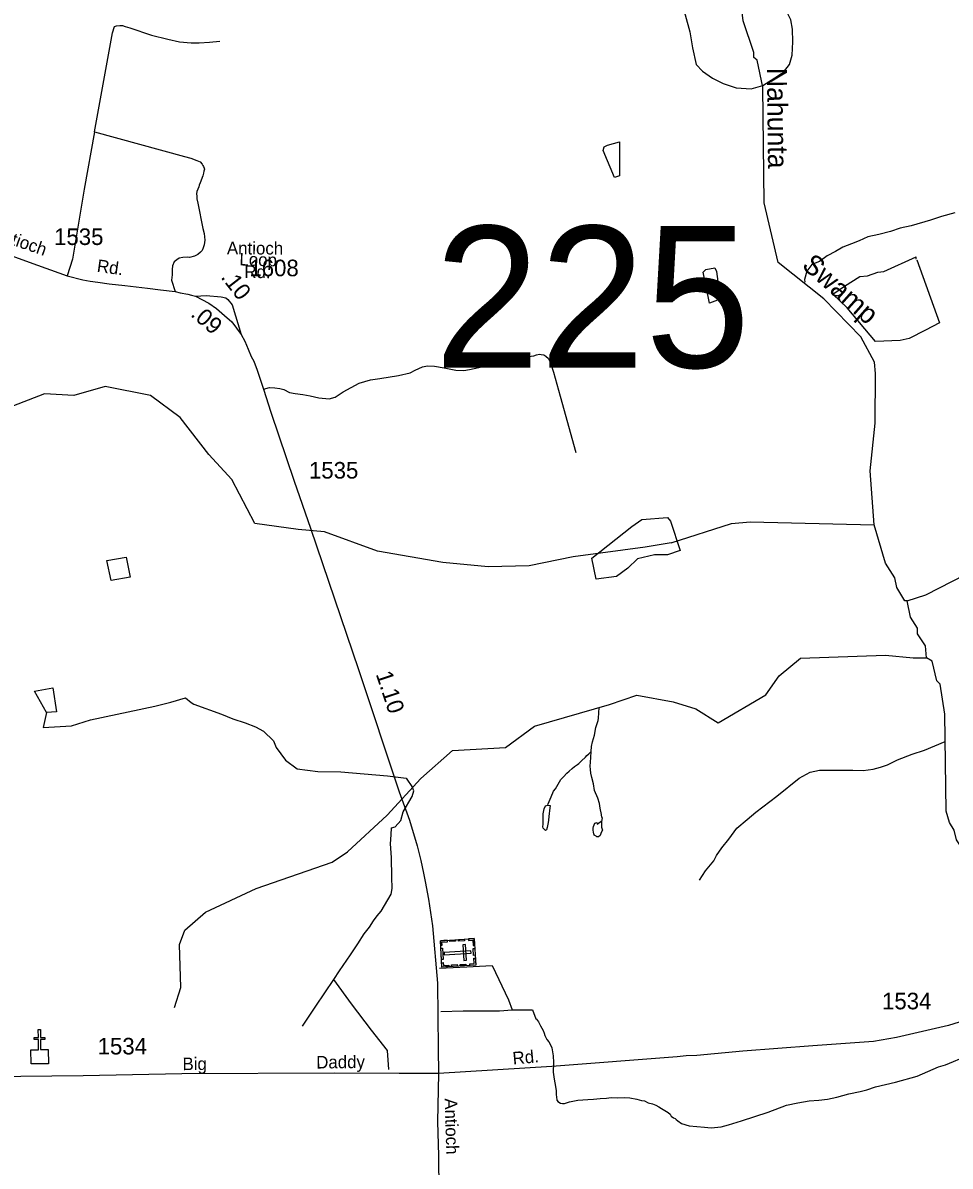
# Model space of a CAD drawing. Extents: x 2206922 to 2357709, y 510027 to 673830.
# Drawn here: x 2330052 to 2337037, y 632352 to 640967 of the extents above; entities that cross this region are included whole.
import ezdxf

# ---------------------------------------------------------------- set-up
doc = ezdxf.new("R2010")
doc.units = 0
for name, color, linetype in [('Exist Cultural Cemetery CELL', 7, 'Continuous'), ('Exist Cultural Church CELL', 7, 'Continuous'), ('Exist Hydrographic Creek Single Shore', 7, 'Continuous'), ('Exist Hydrographic Creek Single Shore Label', 7, 'Continuous'), ('Exist Hydrographic Misc Water Feature', 7, 'Continuous'), ('Exist Road Non-System Type 51', 7, 'Continuous'), ('Exist Road Secondary Mileage Hundredths English Label', 7, 'Continuous'), ('Exist Road Secondary Structure Standard Bridge Number Label', 7, 'Continuous'), ('Exist Road Secondary Type 51 Attributed', 7, 'Continuous'), ('Exist Road Secondary Type 51 Label', 7, 'Continuous'), ('Exist Road Secondary Type 51 Number Label', 7, 'Continuous')]:
    doc.layers.add(name, color=color, linetype=linetype)

msp = doc.modelspace()

# ---------------------------------------------------------------- linework, layer by layer
at = {"layer": 'Exist Cultural Cemetery CELL'}
for points in [[(2333451.5, 634066.2), (2333463.7, 633867.5), (2333209.5, 633851.9), (2333197.3, 634050.6)], [(2333199.4, 634017.6), (2333210.9, 634018.3), (2333209.5, 634040.3), (2333249.9, 634042.7), (2333249.2, 634053.8), (2333197.4, 634050.7)], [(2333267.1, 634054.9), (2333310.4, 634057.6), (2333311.1, 634046.2), (2333267.8, 634043.6)], [(2333334.2, 634059), (2333377.5, 634061.7), (2333378.2, 634050.3), (2333334.9, 634047.7)], [(2333386, 634021.3), (2333367.4, 634020.2), (2333374.6, 633902.6), (2333393.3, 633903.8)], [(2333408.2, 634063.6), (2333408.9, 634052.2), (2333441.1, 634054.2), (2333443.5, 634013.7), (2333454.7, 634014.4), (2333451.5, 634066.2)], [(2333212.3, 633994), (2333217.5, 633909.3), (2333206.1, 633908.6), (2333200.9, 633993.3)], [(2333428.9, 633955.6), (2333427.8, 633974.2), (2333225.4, 633961.8), (2333226.5, 633943.2)], [(2333456, 633992.3), (2333459.2, 633940.5), (2333447.8, 633939.8), (2333444.6, 633991.6)], [(2333207.5, 633885), (2333219, 633885.7), (2333220.3, 633863.7), (2333260.6, 633866.2), (2333261.3, 633855.1), (2333209.5, 633851.9)], [(2333281, 633867.7), (2333324.2, 633870.3), (2333324.9, 633859), (2333281.7, 633856.3)], [(2333346.8, 633871.7), (2333390, 633874.3), (2333390.7, 633863), (2333347.5, 633860.3)], [(2333420.4, 633864.8), (2333419.7, 633876.1), (2333451.8, 633878.1), (2333449.3, 633918.5), (2333460.4, 633919.2), (2333463.6, 633867.4)]]:
    msp.add_lwpolyline(points, close=True, dxfattribs=at)
at = {"layer": 'Exist Cultural Church CELL'}
msp.add_lwpolyline([(2330113.4, 633228.7), (2330170.3, 633229.5), (2330169.3, 633305.7), (2330137.3, 633305.2), (2330137.1, 633321.2), (2330169.1, 633321.6), (2330168.3, 633381.8), (2330184.3, 633382), (2330185.1, 633321.8), (2330217.1, 633322.3), (2330217.3, 633306.3), (2330185.3, 633305.9), (2330186.3, 633229.7), (2330244, 633230.4), (2330245.4, 633123.9), (2330114.8, 633122.2)], close=True, dxfattribs=at)
at = {"layer": 'Exist Hydrographic Creek Single Shore'}
for points in [[(2336085.4, 638888), (2335740.5, 639160.4), (2335637.3, 639611.4), (2335627.3, 640484), (2335583.2, 640685.6), (2335557.4, 640707.6), (2335557.4, 640743.6), (2335479.3, 640983.6), (2335451.9, 641193.6)], [(2336712.4, 636612.8), (2336853.3, 636657.9), (2337251.3, 636861.1), (2337732.4, 637008.5), (2338232.3, 637022.2), (2338705.3, 637146.4), (2339213.5, 637176.8), (2339345.3, 637244.6), (2339378.3, 637285.2), (2339410.3, 637388.3), (2339400.5, 637578.2), (2339374.4, 637636.2), (2339381.4, 637754.7), (2339537.4, 637889), (2339585.4, 638114), (2339559.4, 638198.4), (2339545.4, 638663.8), (2339560.4, 638772.7), (2339616.4, 638924.6)], [(2336464.3, 637183.6), (2336434.4, 637592.6), (2336471.3, 637951.8), (2336475.4, 638326.1), (2336466.4, 638411.1), (2336364.3, 638600.6), (2336085.4, 638888)], [(2334936.9, 637049.7), (2334739.2, 637015.3), (2334198.3, 636944.2), (2333866.3, 636874.9), (2333558.3, 636869), (2333216.3, 636901.1), (2332723.4, 636986.1), (2332323.3, 637131.3), (2332126.2, 637149.6), (2331800.8, 637195.5), (2331626.7, 637525.6), (2331452.5, 637713.6), (2331237.1, 637993.3), (2331012.6, 638158.4), (2330673.4, 638227.2), (2330435.1, 638158.4), (2330215.2, 638172.1), (2329856.2, 638033.2), (2329497.2, 637828.6)], [(2334936.9, 637049.7), (2335389.2, 637195.9), (2335531.3, 637208.2), (2336464.3, 637183.6)], [(2336712.4, 636612.8), (2336696.2, 636612.1), (2336636.4, 636711.5), (2336619.3, 636786.2), (2336551.3, 636895.1), (2336464.3, 637183.6)], [(2336859.3, 636182.3), (2336850.4, 636273.7), (2336790.4, 636363.2), (2336790.4, 636405.9), (2336739.3, 636489.2), (2336712.4, 636612.8)], [(2334950.2, 635852), (2335122.1, 635797.4), (2335289.5, 635692.1), (2335648.2, 635902.6), (2335748.6, 636046.2), (2335910.3, 636179.9), (2336551.3, 636202.6), (2336759.4, 636181.5), (2336859.3, 636182.3)], [(2341440.5, 629272.6), (2341431.5, 629341.2), (2339165.5, 632160.3), (2338845.4, 632459.2), (2338482.4, 632844.9), (2338473.4, 632877.3), (2338186.4, 633190.5), (2337863.4, 633605.5), (2337687.4, 633848), (2337526.3, 634099.1), (2337492.5, 634130.5), (2337389.3, 634356.1), (2337084.4, 634809.7), (2337066.4, 634884.6), (2337032.3, 634942.2), (2337006.3, 635026.5), (2336998.3, 635758), (2336962.4, 635982.9), (2336936.4, 636008.2), (2336901.3, 636157.7), (2336859.3, 636182.3)], [(2331195.3, 633547.3), (2331243.3, 633697), (2331231.2, 634021.3), (2331272.2, 634131.3), (2331428.2, 634265.7), (2331809.2, 634445.1), (2332382.4, 634642.3), (2332498.2, 634719.2), (2332795.3, 634997), (2333050.2, 635273.2), (2333289.3, 635483.1), (2333687.3, 635505.5), (2333907.3, 635668.2), (2334471.6, 635830.9), (2334676.3, 635900.2), (2334950.2, 635852)]]:
    msp.add_lwpolyline(points, dxfattribs=at)
at = {"layer": 'Exist Hydrographic Misc Water Feature'}
msp.add_line((2333783.3, 633458.9), (2333783.3, 633458.9), dxfattribs=at)
for points in [[(2335627.2, 640495.6), (2335717.3, 640553.4), (2335782.7, 640596.3), (2335826.4, 640654.6), (2335847.1, 640722.9), (2335852.2, 640824.8), (2335850.8, 640919), (2335838.1, 640990.7), (2335813.5, 641034.2), (2335790.7, 641104.1), (2335776.2, 641157.8), (2335757.7, 641197.5), (2335745, 641251.3), (2335741.9, 641357.2), (2335735.4, 641397.1)], [(2334888.7, 641299.1), (2334919.3, 641253.5), (2334996.8, 641144.5), (2335042.3, 641027.3), (2335077.6, 640899.5), (2335097.2, 640779.8), (2335124.5, 640652.4), (2335171.1, 640602.8), (2335245.9, 640549.7), (2335328.1, 640510.6), (2335424.3, 640477.9), (2335538.3, 640471.3), (2335627.2, 640495.6)], [(2334545.4, 640070.2), (2334545.4, 639814.8), (2334508.9, 639802.6), (2334423.8, 640005.4), (2334431.9, 640033.7), (2334456.2, 640045.9), (2334545.4, 640070.2)], [(2337072.9, 639536), (2336971.6, 639509), (2336889.8, 639479.9), (2336744.2, 639438.2), (2336660.8, 639421.1), (2336586.9, 639396.2), (2336499.4, 639373.3), (2336417.6, 639354.3), (2336351.7, 639323.7), (2336294.3, 639302.7), (2336228.7, 639276.1), (2336174.8, 639243.6), (2336111.4, 639212.6), (2336053.8, 639170.2), (2335994.3, 639145.4), (2335956.6, 639095.2), (2335939.6, 639032.9), (2335942.4, 639014)], [(2336785.2, 639182.2), (2336956.3, 638707), (2336851.6, 638651.1), (2336729.3, 638588.2), (2336659.5, 638574.3), (2336474.4, 638567.3), (2336261.4, 638818.8), (2336153.2, 638923.6), (2336240.4, 638983), (2336355.7, 639056.4), (2336415, 639059.9), (2336491.9, 639087.9), (2336537.3, 639094.9), (2336781.7, 639203.2)], [(2336781.7, 639185.7), (2336781.7, 639203.2)], [(2335265.2, 639121.5), (2335277.3, 639093.1), (2335305.7, 638886.4), (2335224.6, 638853.9), (2335176, 639089.1), (2335196.3, 639109.4), (2335265.2, 639121.5)], [(2334930.8, 637211.4), (2335002.5, 636991.3), (2334906.9, 636957.8), (2334811.2, 636957.8), (2334682.1, 636929.1), (2334610.3, 636857.3), (2334524.3, 636795.1), (2334371.2, 636776), (2334337.7, 636933.9), (2334639, 637173.1), (2334715.6, 637225.8), (2334906.9, 637240.1), (2334930.8, 637211.4)], [(2330830.6, 636941.4), (2330860, 636790.4), (2330717.4, 636765.2), (2330683.9, 636916.2), (2330830.6, 636941.4)], [(2330277.2, 635955.5), (2330306.5, 635775.1), (2330231, 635770.9), (2330138.8, 635930.4), (2330277.2, 635955.5)], [(2330231, 635770.9), (2330205.9, 635657.7), (2330419.7, 635670.3), (2330562.3, 635716.4), (2331047.3, 635818.9), (2331168, 635848.8), (2331276.4, 635880.3), (2331319.2, 635846), (2331339, 635833.3), (2331547.5, 635757.5), (2331633.1, 635723.2), (2331727.3, 635691.8), (2331804.3, 635663.3), (2331864.2, 635629), (2331941.3, 635557.6), (2331959.7, 635506.3), (2332029.7, 635412), (2332118.2, 635346.3), (2332275.1, 635326.4), (2332446.3, 635323.5), (2332800.2, 635292.1), (2332940, 635275), (2332987, 635204.7)], [(2334333.1, 635475.9), (2334335.1, 635514), (2334342.2, 635550.2), (2334357.8, 635600.1), (2334369.1, 635658.1), (2334384.7, 635710.5), (2334388.6, 635728.6), (2334394.3, 635808.6)], [(2335148.5, 634507.9), (2335193.4, 634576.5), (2335256.8, 634653), (2335278.3, 634693.2), (2335317.5, 634749.7), (2335370.6, 634816.3), (2335431.5, 634898.8), (2335508.6, 634963.9), (2335573.8, 635020.6), (2335732.3, 635140.7), (2335900.6, 635276.4), (2335982, 635321.3), (2336053.8, 635336.5), (2336160, 635335.5), (2336240, 635336.5), (2336304, 635335.3), (2336382.1, 635332.1), (2336457.8, 635343), (2336511.7, 635358), (2336565.4, 635376.3), (2336640.9, 635413.2), (2336750.4, 635456.8), (2336843.7, 635485.7), (2337000.5, 635552.9)], [(2334007.5, 635071.8), (2334009.6, 635082.8), (2334031, 635134.7), (2334048.6, 635177.1), (2334064.4, 635195.4), (2334084.1, 635229.3), (2334105.4, 635265.5), (2334125.3, 635286), (2334149.1, 635314), (2334166.9, 635328.4), (2334190.5, 635348.3), (2334208.5, 635364.7), (2334230.1, 635378.9), (2334240.3, 635387), (2334249.8, 635395), (2334260, 635405.2), (2334289.7, 635433.6), (2334301.4, 635445.6), (2334315.4, 635459.7), (2334333.1, 635475.9)], [(2334412.9, 634980.2), (2334410.3, 635001), (2334401.7, 635048.9), (2334395.3, 635084.7), (2334382.8, 635124.7), (2334358, 635182.4), (2334349.8, 635232.3), (2334339.4, 635280.1), (2334331.2, 635314.2), (2334326.9, 635342), (2334324.4, 635365.9), (2334328.1, 635395.8), (2334329.9, 635432), (2334333.1, 635475.9)], [(2332395, 633758.9), (2332437.8, 633824.6), (2332520.5, 633944.5), (2332574.8, 634027.3), (2332623.3, 634101.5), (2332663.2, 634152.9), (2332694.6, 634201.4), (2332720.3, 634238.6), (2332751.7, 634272.8), (2332827.5, 634402.1), (2332833.3, 634444.2), (2332832.2, 634528.3), (2332828.3, 634678.1), (2332822.2, 634779.9), (2332826, 634849.1), (2332829.9, 634901), (2332856.8, 634908.7), (2332899, 634956.7), (2332918.2, 635022), (2332985.4, 635137.3), (2332997, 635179.6), (2332987, 635204.7)], [(2334007.5, 635071.8), (2334024.7, 635070.5), (2334020.4, 635031.1), (2334017.9, 635007.1), (2334015.5, 634989.9), (2334012.4, 634956), (2334007.5, 634927.7), (2334001.9, 634904.3), (2333995.8, 634885.9), (2333990.2, 634881.6), (2333976.7, 634892.6), (2333971.8, 634899.4), (2333969.3, 634909.3), (2333970.6, 634929), (2333971.2, 634951.1), (2333971.2, 635007.7), (2333978.1, 635044.1), (2333989, 635066.8), (2334007.5, 635071.8)], [(2334415.5, 634978.1), (2334411.3, 634947.6)], [(2334411.3, 634947.6), (2334411.3, 634905.7), (2334418.7, 634882.6), (2334409.2, 634865.8), (2334399.8, 634842.8), (2334387.2, 634833.3), (2334380.9, 634833.3), (2334374.6, 634834.4), (2334370.5, 634837.5), (2334354.7, 634844.9), (2334354.7, 634848), (2334353.7, 634855.3), (2334350.5, 634869), (2334347.4, 634882.6), (2334347.4, 634899.4), (2334350.5, 634912), (2334354.7, 634923.5), (2334360, 634937.1), (2334374.6, 634941.3), (2334378.8, 634928.8), (2334389.3, 634936.1), (2334406.1, 634948.7), (2334411.3, 634947.6), (2334406.1, 634948.7)], [(2333191.1, 633844.5), (2333396.6, 633853.1), (2333587.8, 633864.5), (2333710.1, 633604.2), (2333739, 633530.2)], [(2332158.1, 633407.7), (2332258, 633556.2), (2332395, 633758.9)], [(2332808.8, 633079.4), (2332798.2, 633222.7), (2332678.7, 633376.9), (2332528.6, 633575.5), (2332395, 633758.9)], [(2333199.7, 633516.2), (2333368, 633521.9), (2333533.6, 633521.9), (2333642, 633521.9), (2333739, 633530.2)], [(2333739, 633530.2), (2333890.2, 633530.5), (2333917.2, 633462.3), (2333921.1, 633460.5), (2333937.5, 633440.6), (2333951.6, 633408.9), (2333971.9, 633375), (2333978.3, 633354.9), (2333984.8, 633337.3), (2333999, 633307.3), (2334015.2, 633287.4), (2334029.1, 633261.7), (2334037.3, 633243.9), (2334046.1, 633182.1), (2334050.5, 633132), (2334047.4, 633059.9), (2334054.1, 633006.1), (2334064.8, 632952.2), (2334068.9, 632920.4), (2334069.5, 632888.2), (2334071.4, 632874.5), (2334073.4, 632848.3), (2334076.1, 632846.2)], [(2334987.1, 632692.2), (2335013.2, 632672.8), (2335070.8, 632656.8), (2335129, 632650.9), (2335186.8, 632646.7), (2335237.3, 632640.3), (2335312.5, 632648.5), (2335368.5, 632663.1), (2335466.5, 632692.6), (2335665.4, 632758.8), (2335804.5, 632810.5), (2335890.6, 632829.6), (2335974.2, 632844.6), (2336048.1, 632849.3), (2336113.9, 632856), (2336183.8, 632871), (2336275.3, 632896.2), (2336359.1, 632913.2), (2336410.8, 632927.7), (2336474.8, 632948.5), (2336625.9, 632984.1), (2336789.5, 633030.1), (2336950.7, 633099.9), (2337002.6, 633114.9), (2337171.3, 633186.8)], [(2334076.1, 632846.2), (2334082, 632838.5), (2334102.1, 632826.5), (2334117.9, 632825), (2334132.1, 632824.9), (2334148.1, 632829.4), (2334169.8, 632835.4), (2334233.6, 632848.1), (2334307.4, 632854.9), (2334349.6, 632855.4), (2334375.3, 632859.6), (2334401.3, 632861.8), (2334447.6, 632864.6), (2334483.1, 632869), (2334531.3, 632867.4), (2334587.5, 632869.9), (2334623.4, 632866.5), (2334677.5, 632856.8), (2334713.4, 632847.3), (2334735.1, 632843.6), (2334763.6, 632830), (2334795.4, 632820.4), (2334819.8, 632810.6), (2334843.8, 632798.9), (2334863.9, 632786.9), (2334888.1, 632771.1), (2334914.3, 632755.4), (2334928.1, 632743.6), (2334936.9, 632729.7), (2334954.5, 632716.1), (2334965, 632712.1), (2334974.6, 632704.2), (2334987.1, 632692.2)]]:
    msp.add_lwpolyline(points, dxfattribs=at)
at = {"layer": 'Exist Road Non-System Type 51'}
for points in [[(2330591.8, 640145.2), (2330726.7, 640891.9), (2330742.4, 640940), (2330758.2, 640946.2), (2330782.3, 640948.4), (2330802.1, 640946.6), (2330822.3, 640938.8), (2330858.3, 640929.3), (2331020.9, 640875.1), (2331145.2, 640844.5), (2331233.2, 640823.5), (2331319.4, 640816.3), (2331381.3, 640817.1), (2331457.2, 640821.7), (2331537.1, 640828.6)], [(2330591.8, 640145.2), (2330514.7, 639713.2), (2330425, 639187.3), (2330385.4, 639062.1)], [(2330591.8, 640145.2), (2331268.7, 639960.3), (2331316.6, 639946.8), (2331362.9, 639929.3), (2331386.9, 639919.4), (2331403.2, 639903.7), (2331409.2, 639893.7), (2331413.3, 639885.7), (2331417.5, 639871.9), (2331419.6, 639864), (2331415.8, 639849.8), (2331411.8, 639833.8), (2331408, 639815.7), (2331388.5, 639761.7), (2331380.8, 639745.5), (2331379, 639731.5), (2331371.2, 639715.4), (2331363.4, 639695.4), (2331359.5, 639679.3), (2331363.8, 639661.4), (2331364, 639641.4), (2331370.4, 639607.5), (2331408.3, 639418), (2331416.8, 639380.1), (2331423.2, 639330.2), (2331417.7, 639294.1), (2331409.8, 639272), (2331404.2, 639252), (2331390.3, 639239.8), (2331370.4, 639221.6), (2331344.5, 639209.3), (2331306.7, 639199), (2331292.7, 639200.8), (2331256.7, 639200.4), (2331230.9, 639194.1), (2331213, 639182), (2331193.2, 639167.8), (2331179.5, 639135.6), (2331177.7, 639109.6), (2331176.1, 639069.7), (2331172.7, 639027.5), (2331198.7, 638942.1)], [(2331864.9, 638207.9), (2331910.7, 638218.4), (2331950.8, 638216.8), (2331986.8, 638211), (2332016.9, 638203.5), (2332061, 638182), (2332103.1, 638174.3), (2332161.2, 638167.1), (2332216.8, 638157.5), (2332282.9, 638140.5), (2332360.8, 638133.8), (2332404.9, 638145.6), (2332465.9, 638188), (2332586.2, 638252.4), (2332670.9, 638277.9), (2332742, 638286.3), (2332881, 638310.1), (2332969.1, 638330.4), (2333006.3, 638349.1), (2333062.3, 638376.2), (2333101.2, 638383), (2333153.7, 638379.6), (2333226.6, 638367.7), (2333314.7, 638350.8), (2333374, 638347.4), (2333416.4, 638354.2), (2333636.6, 638402.5), (2333707.8, 638416.9), (2333767.1, 638432.1), (2333823, 638445.7), (2333882.3, 638455.9), (2333900.3, 638459.3), (2333920.3, 638465.5), (2333943.3, 638471.1), (2333957.4, 638469.4), (2333975.6, 638465.6), (2333992.4, 638455.9), (2334011.1, 638438.9), (2334029.8, 638397), (2334050.5, 638335.4), (2334100.4, 638154), (2334217.8, 637730.3)]]:
    msp.add_lwpolyline(points, dxfattribs=at)
at = {"layer": 'Exist Road Secondary Type 51 Attributed'}
for points in [[(2329634.6, 639333.4), (2330099.6, 639164.4), (2330385.4, 639062.1), (2330504.2, 639030.8), (2330558.5, 639021.4), (2330616.9, 639013.1), (2330702.4, 639000.5), (2330821.2, 638988), (2330990.2, 638969.2), (2331088.2, 638956.7), (2331198.7, 638942.1), (2331238.4, 638931.7), (2331294.7, 638923.3), (2331321.8, 638915), (2331353.1, 638908.7)], [(2331353.1, 638908.7), (2331432.3, 638912.9), (2331544.9, 638902.5), (2331580.4, 638894.1), (2331597.1, 638883.7)], [(2331353.1, 638908.7), (2331452.9, 638855.6), (2331510.7, 638815.3), (2331571.7, 638762.7), (2331625.9, 638713.6), (2331697.1, 638618.6)], [(2331597.1, 638883.7), (2331629.3, 638842.4), (2331697.1, 638618.6)], [(2331697.1, 638618.6), (2331724.2, 638567.8), (2331749.6, 638508.4), (2331772.4, 638452.6), (2331792.6, 638417), (2331817.5, 638351.2), (2331864.9, 638207.9), (2331920.7, 638034.5), (2332096.5, 637514.1), (2332218, 637160.1), (2332581.2, 636094.5), (2332887, 635172.3), (2332965.7, 634959.2), (2333021.6, 634766.7), (2333050.4, 634654.8), (2333069, 634559.9), (2333082.6, 634497.2), (2333108, 634363.2), (2333136.8, 634163.2), (2333174.4, 633730.1), (2333179.7, 633238.4), (2333184.2, 633049.3)], [(2333184.2, 633049.3), (2332887.7, 633051), (2332398.1, 633052.7), (2331249.3, 633048.5), (2330507.2, 633033.2), (2329799, 633024.7), (2329482.2, 633023), (2329346.6, 633033.2), (2329180.6, 633058.6), (2328979, 633092.6), (2328821.4, 633114.6), (2328680.8, 633138.3), (2328565.6, 633160.4), (2328448.7, 633189.2), (2328275.9, 633233.3), (2327794.7, 633358.7), (2326850.2, 633605.7), (2326294.5, 633766.7), (2326120, 633831.1)], [(2337637.4, 633811), (2337444.1, 633626.8), (2337377.9, 633569.7), (2337353.9, 633552.2), (2337285.8, 633508.9), (2337184.6, 633462.9), (2337024.5, 633411.3), (2336632.4, 633320.1), (2336459.4, 633290.7), (2336002.9, 633257.5), (2335476.1, 633218.9), (2335128, 633186.6), (2335048.4, 633183.3), (2334981.4, 633175.9), (2334036.9, 633101.9), (2333184.2, 633049.3)], [(2333184.2, 633049.3), (2333176.2, 632684.8), (2333183, 632432.2), (2333186.4, 632164.3), (2333194.8, 631984.6), (2333202.3, 631889.4), (2333225.9, 631729.7), (2333285.4, 631406.4), (2333323.6, 631170.8), (2333364.1, 630959.5), (2333408.3, 630722.4), (2333435.4, 630554.6), (2333462.5, 630329.1), (2333487.9, 630047.7), (2333493, 629984.9), (2333496.4, 629940.8), (2333501.5, 629891.7)]]:
    msp.add_lwpolyline(points, dxfattribs=at)

# ---------------------------------------------------------------- texts
at = {"layer": 'Exist Hydrographic Creek Single Shore Label'}
for s, rotation, p in [('Nahunta', 270.65974, (2335657.1, 640627.5)), ('Swamp', 318.59202, (2335912.4, 639127.9))]:
    msp.add_text(s, height=150, rotation=rotation, dxfattribs=at).set_placement(p)
at = {"layer": 'Exist Road Secondary Mileage Hundredths English Label'}
for s, rotation, p in [('.10', 307.99743, (2331538.9, 639049.5)), ('.09', 319.24999, (2331309.6, 638762.4)), ('1.10', 288.34544, (2332709.6, 636060.1))]:
    msp.add_text(s, height=125, rotation=rotation, dxfattribs=at).set_placement(p)
at = {"layer": 'Exist Road Secondary Structure Standard Bridge Number Label'}
msp.add_text('225', height=1066.27, dxfattribs=at).set_placement((2333152.8, 638369.4))
at = {"layer": 'Exist Road Secondary Type 51 Label'}
for s, rotation, p in [('Antioch', 341.04742, (2329811.8, 639348.1)), ('Antioch', 359.73059, (2331589.2, 639223)), ('Rd.', 352.02655, (2330606.2, 639092)), ('Loop', 358.50728, (2331682.6, 639139.6)), ('Rd.', 359.34303, (2331720.2, 639045.5)), ('Big', 0.36156, (2331255, 633075)), ('Daddy', 0.62667, (2332262.4, 633087.3)), ('Rd.', 5.35885, (2333745.5, 633116.7)), ('Antioch', 271.91964, (2333228.6, 632861.9))]:
    msp.add_text(s, height=95, rotation=rotation, dxfattribs=at).set_placement(p)
at = {"layer": 'Exist Road Secondary Type 51 Number Label'}
for s, p in [('1535', (2330287.5, 639293.5)), ('1608', (2331758.7, 639057.8)), ('1535', (2332207.5, 637533.3)), ('1534', (2336524.1, 633533.6)), ('1534', (2330615.6, 633193.5))]:
    msp.add_text(s, height=125, dxfattribs=at).set_placement(p)

doc.saveas('drawing.dxf')
